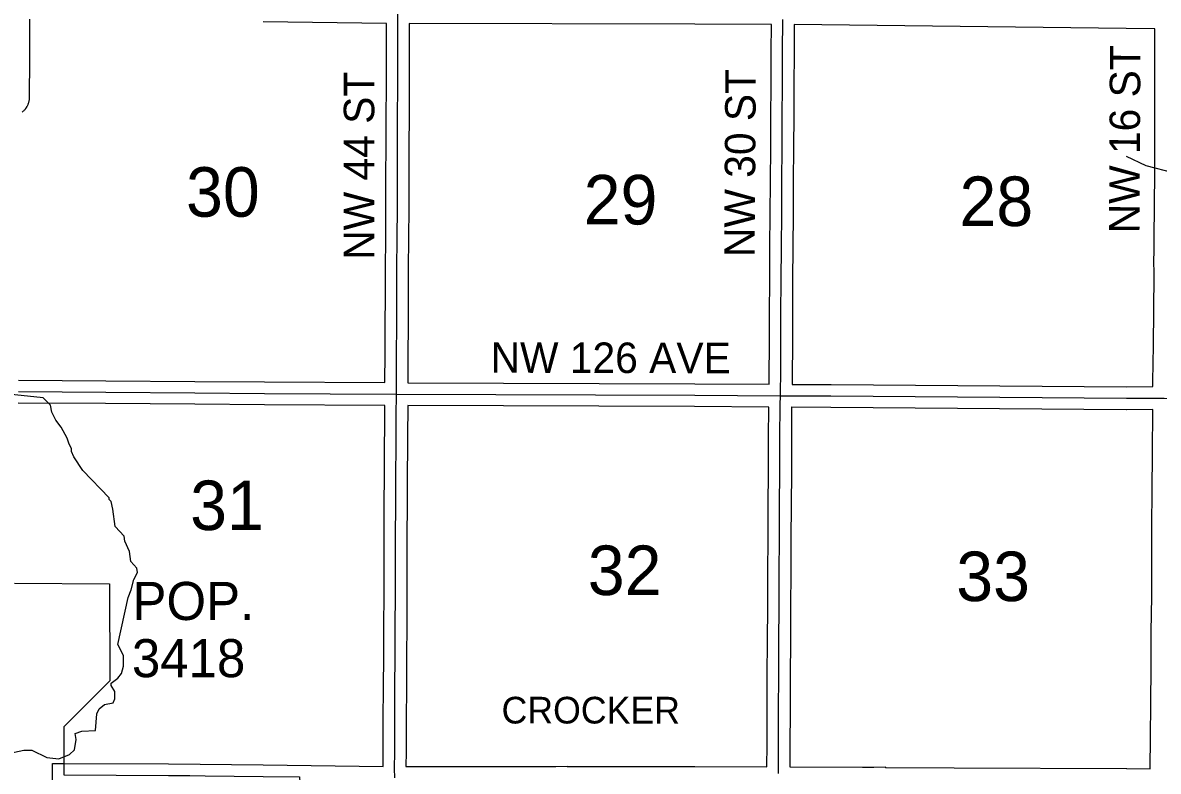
# Model space of a CAD drawing. Extents: x -1403959 to 81668, y -1400582 to 11018.
# Drawn here: x 6804.9 to 7093.1, y 9509.5 to 9699.5 of the extents above; entities that cross this region are included whole.
import ezdxf

# ---------------------------------------------------------------- set-up
doc = ezdxf.new("R2010")
doc.units = 0
for name, color, linetype in [('tdCiCoBndryTxt', 7, 'Continuous'), ('tdCiMapFrame', 7, 'Continuous'), ('tdCiRRCL', 7, 'Continuous'), ('tdCiSectLine', 7, 'Continuous'), ('tdCoSectLinePart', 7, 'Continuous'), ('tdCoSectNmbr', 7, 'Continuous'), ('tdCoShieldCoRte', 7, 'Continuous'), ('tdCoStrucSecCoName', 7, 'Continuous'), ('tdCoSurfBitum', 7, 'Continuous')]:
    doc.layers.add(name, color=color, linetype=linetype)

msp = doc.modelspace()

# ---------------------------------------------------------------- linework, layer by layer
at = {"layer": 'tdCiCoBndryTxt'}
for points in [[(6899.3, 9507.82), (6899.25, 9510.24), (6899.3, 9514.47), (6899.32, 9522.66), (6899.37, 9530.78), (6899.41, 9538.64), (6899.46, 9546.64), (6899.5, 9553.95), (6899.49, 9561.98), (6899.5, 9569.19), (6899.56, 9577.04), (6899.6, 9584.7), (6899.65, 9591.92), (6899.66, 9596.95), (6899.71, 9599.82), (6899.73, 9605.26), (6899.73, 9608.45), (6899.77, 9615.27), (6899.81, 9622.74), (6899.86, 9630.06), (6899.86, 9636.98), (6899.93, 9644.89), (6899.98, 9652.41), (6899.98, 9660.44), (6900.01, 9668.26), (6900.05, 9675.8), (6900.08, 9683.05), (6900.08, 9690.44), (6900.1, 9698.77), (6900.12, 9702.18)], [(6803.79, 9605.89), (6825.95, 9605.74), (6848.57, 9605.59), (6866.25, 9605.44), (6899.63, 9605.26)], [(6899.63, 9605.26), (6899.73, 9605.26), (6975.44, 9604.97), (6997.14, 9604.83), (6997.19, 9604.83), (7010.03, 9604.77), (7085, 9604.19), (7094.55, 9604.26), (7094.62, 9604.26), (7118.74, 9604.17), (7165.64, 9603.98), (7191.74, 9603.86), (7216, 9603.5)]]:
    msp.add_lwpolyline(points, dxfattribs=at)
at = {"layer": 'tdCiMapFrame'}
msp.add_lwpolyline([(6996.67, 9508.97), (6996.71, 9516.21), (6996.74, 9524.83), (6996.77, 9533.99), (6996.81, 9542.42), (6996.86, 9551.34), (6996.9, 9559.95), (6996.97, 9568.57), (6997, 9576.97), (6997.06, 9585.54), (6997.08, 9594.09), (6997.15, 9602.52), (6997.19, 9604.83), (6997.22, 9606.43), (6997.28, 9609.98), (6997.32, 9617.84), (6997.33, 9625.81), (6997.37, 9634.1), (6997.46, 9642.64), (6997.52, 9650.89), (6997.55, 9659.2), (6997.63, 9667.84), (6997.66, 9675.86), (6997.71, 9683.3), (6997.75, 9692.1), (6997.82, 9700.34)], dxfattribs=at)
at = {"layer": 'tdCiRRCL'}
msp.add_lwpolyline([(6802.77, 9557.25), (6826.88, 9557.07), (6826.98, 9532.45), (6815.29, 9520.76), (6815.34, 9508.61), (6841.89, 9508.48), (6847.35, 9508.42), (6851.22, 9508.38), (6865.92, 9508.21), (6875.12, 9508.11), (6877.17, 9473.33), (6794.38, 9474.58)], dxfattribs=at)
at = {"layer": 'tdCiSectLine'}
for points in [[(6806.59, 9700.42), (6806.59, 9689.78), (6806.59, 9689.77), (6806.57, 9681.01), (6806.56, 9680.86), (6806.52, 9680.07), (6806.52, 9680.04), (6806.5, 9679.85), (6806.47, 9679.66), (6806.43, 9679.47), (6806.4, 9679.38), (6806.26, 9678.9), (6806.23, 9678.81), (6806.16, 9678.64), (6806.08, 9678.46), (6805.99, 9678.3), (6805.97, 9678.25), (6805.72, 9677.84), (6805.64, 9677.72), (6805.53, 9677.56), (6805.41, 9677.42), (6805.28, 9677.28), (6805.14, 9677.15), (6805.04, 9677.07), (6804.73, 9676.82)], [(6896.83, 9608.18), (6896.83, 9608.45), (6896.83, 9608.46), (6896.87, 9615.28), (6896.91, 9622.75), (6896.91, 9622.76), (6896.96, 9630.07), (6896.96, 9636.98), (6896.96, 9637), (6897.02, 9644.91), (6897.08, 9652.42), (6897.08, 9660.44), (6897.08, 9660.45), (6897.11, 9668.27), (6897.11, 9668.27), (6897.15, 9675.82), (6897.18, 9683.06), (6897.18, 9690.45), (6897.18, 9690.45), (6897.2, 9698.78), (6897.2, 9698.79), (6897.2, 9699.29), (6897.2, 9699.32), (6865.9, 9699.73)], [(6994.34, 9607.75), (6994.38, 9610.01), (6994.42, 9617.85), (6994.43, 9625.81), (6994.43, 9625.82), (6994.47, 9634.11), (6994.47, 9634.13), (6994.55, 9642.66), (6994.62, 9650.91), (6994.65, 9659.21), (6994.65, 9659.23), (6994.73, 9667.86), (6994.76, 9675.87), (6994.76, 9675.88), (6994.81, 9683.32), (6994.85, 9692.11), (6994.85, 9692.12), (6994.91, 9699.09), (6975.47, 9699.15), (6903.01, 9699.27), (6903, 9699.27), (6903, 9698.76), (6902.98, 9690.44), (6902.98, 9683.05), (6902.98, 9683.04), (6902.95, 9675.79), (6902.95, 9675.79), (6902.91, 9668.24), (6902.88, 9660.43), (6902.88, 9652.41), (6902.88, 9652.39), (6902.83, 9644.87), (6902.83, 9644.87), (6902.76, 9636.97), (6902.76, 9630.06), (6902.76, 9630.04), (6902.71, 9622.72), (6902.67, 9615.25), (6902.67, 9615.25), (6902.63, 9608.43), (6902.63, 9608.15), (6975.46, 9607.87), (6975.46, 9607.87), (6994.34, 9607.75)], [(7085, 9607.09), (7091.73, 9607.14), (7091.73, 9607.17), (7091.74, 9607.17), (7091.74, 9607.18), (7091.75, 9608.46), (7091.75, 9608.48), (7091.86, 9617.58), (7091.93, 9626.43), (7091.93, 9626.43), (7092.01, 9635.56), (7092, 9639.44), (7092, 9639.45), (7092, 9639.5), (7092.03, 9641.09), (7092.09, 9644.66), (7092.16, 9653.2), (7092.2, 9661.43), (7092.19, 9670.42), (7092.19, 9670.42), (7092.19, 9670.43), (7092.22, 9688.92), (7092.22, 9688.93), (7092.26, 9697.9), (7092.26, 9697.93), (7084.95, 9698.06), (7000.71, 9699.05), (7000.66, 9692.08), (7000.61, 9683.29), (7000.61, 9683.28), (7000.56, 9675.84), (7000.53, 9667.83), (7000.53, 9667.82), (7000.45, 9659.19), (7000.42, 9650.88), (7000.42, 9650.87), (7000.36, 9642.61), (7000.36, 9642.61), (7000.28, 9634.08), (7000.24, 9625.8), (7000.22, 9617.84), (7000.22, 9617.83), (7000.18, 9609.97), (7000.18, 9609.94), (7000.14, 9607.72), (7010.04, 9607.68), (7010.05, 9607.68), (7085, 9607.09)], [(6803.81, 9608.79), (6825.97, 9608.64), (6848.59, 9608.49), (6848.59, 9608.49), (6866.27, 9608.34), (6896.83, 9608.18)], [(6812.43, 9505.72), (6812.45, 9511.53), (6815.36, 9511.51), (6841.91, 9511.38), (6841.93, 9511.38), (6865.95, 9511.12), (6865.95, 9511.12), (6896.36, 9510.75), (6896.4, 9514.49), (6896.41, 9522.66), (6896.41, 9522.68), (6896.47, 9530.79), (6896.51, 9538.66), (6896.51, 9538.66), (6896.56, 9546.66), (6896.6, 9553.96), (6896.59, 9561.97), (6896.59, 9561.98), (6896.59, 9561.98), (6896.59, 9569.19), (6896.59, 9569.22), (6896.66, 9577.06), (6896.7, 9584.72), (6896.7, 9584.72), (6896.75, 9591.93), (6896.76, 9596.95), (6896.76, 9597), (6896.81, 9599.85), (6896.82, 9602.36), (6896.82, 9602.37), (6896.81, 9602.37), (6896.81, 9602.37), (6866.24, 9602.54), (6866.23, 9602.54), (6848.54, 9602.69), (6825.93, 9602.84), (6825.93, 9602.84), (6803.78, 9602.99)], [(6993.74, 9510.66), (6993.74, 9510.67), (6993.78, 9510.67), (6993.81, 9516.22), (6993.84, 9524.84), (6993.87, 9534), (6993.87, 9534.01), (6993.91, 9542.44), (6993.96, 9551.35), (6993.96, 9551.36), (6994, 9559.96), (6994, 9559.97), (6994.07, 9568.59), (6994.09, 9576.98), (6994.09, 9576.99), (6994.16, 9585.55), (6994.18, 9594.1), (6994.18, 9594.11), (6994.24, 9601.95), (6975.43, 9602.07), (6902.62, 9602.34), (6902.62, 9599.81), (6902.62, 9599.76), (6902.56, 9596.92), (6902.55, 9591.91), (6902.55, 9591.9), (6902.5, 9584.69), (6902.46, 9577.03), (6902.46, 9577.02), (6902.4, 9569.18), (6902.39, 9561.98), (6902.4, 9553.95), (6902.4, 9553.95), (6902.4, 9553.93), (6902.36, 9546.62), (6902.36, 9546.62), (6902.31, 9538.63), (6902.27, 9530.76), (6902.27, 9530.76), (6902.22, 9522.64), (6902.2, 9514.47), (6902.2, 9514.44), (6902.16, 9510.72), (6937.37, 9510.75), (6937.37, 9510.75), (6940.23, 9510.75), (6943.09, 9510.82), (6943.09, 9510.75), (6943.16, 9510.75), (6943.16, 9510.75), (6975.49, 9510.7), (6975.5, 9510.7), (6993.74, 9510.66)], [(7091.05, 9510.17), (7091.13, 9518.17), (7091.2, 9526.68), (7091.25, 9536), (7091.25, 9536), (7091.32, 9544.93), (7091.32, 9544.94), (7091.42, 9553.86), (7091.43, 9562.5), (7091.43, 9562.52), (7091.49, 9571.59), (7091.49, 9571.59), (7091.56, 9580.84), (7091.61, 9590.13), (7091.61, 9590.14), (7091.7, 9601.34), (7085.02, 9601.29), (7085, 9601.29), (7084.97, 9601.29), (7010.01, 9601.87), (7000.07, 9601.92), (7000.07, 9601.91), (7000.04, 9601.91), (6999.98, 9594.08), (6999.97, 9585.53), (6999.97, 9585.51), (6999.9, 9576.95), (6999.87, 9568.56), (6999.87, 9568.55), (6999.8, 9559.93), (6999.76, 9551.33), (6999.72, 9542.41), (6999.72, 9542.41), (6999.68, 9533.98), (6999.65, 9524.82), (6999.65, 9524.82), (6999.62, 9516.2), (6999.62, 9516.19), (6999.59, 9510.64), (7018.05, 9510.56), (7018.05, 9510.56), (7020.9, 9510.54), (7023.75, 9510.63), (7023.75, 9510.53), (7023.85, 9510.53), (7023.85, 9510.52), (7041.27, 9510.41), (7085.05, 9510.23), (7085.07, 9510.23), (7091.05, 9510.17)]]:
    msp.add_lwpolyline(points, dxfattribs=at)
at = {"layer": 'tdCoSurfBitum'}
for points in [[(7084.94, 9665.68), (7089.97, 9663.23), (7097.14, 9661.38)], [(6797.26, 9513.21), (6805.2, 9514.87), (6807.18, 9514.87), (6811, 9513.03), (6814.05, 9512.72), (6816.8, 9513.78), (6818.03, 9515), (6818.49, 9517.59), (6818.19, 9519.12), (6819.87, 9519.72), (6823.38, 9519.87), (6823.69, 9524.14), (6824.31, 9525.36), (6825.68, 9526.43), (6827.82, 9526.88), (6828.28, 9527.95), (6828.29, 9529.78), (6827.37, 9531.31), (6827.37, 9531.92), (6829.06, 9533.14), (6829.98, 9534.36), (6830.44, 9536.19), (6830.44, 9538.94), (6829.07, 9541.69), (6831.69, 9553.59), (6832.46, 9555.57), (6833.08, 9558.16), (6834, 9559.99), (6833.85, 9561.06), (6832.32, 9562.75), (6832.02, 9565.34), (6830.81, 9567.94), (6830.66, 9569.16), (6828.37, 9571.61), (6827.77, 9576.04), (6827.32, 9578.02), (6826.86, 9578.48), (6826.86, 9578.94), (6820.16, 9585.82), (6817.87, 9589.34), (6817.26, 9590.72), (6817.27, 9591.48), (6816.66, 9592.55), (6816.2, 9594.08), (6814.68, 9596.83), (6813.31, 9598.66), (6812.25, 9600.65), (6811.94, 9602.48), (6810.12, 9604.32), (6801.26, 9605.25)]]:
    msp.add_lwpolyline(points, dxfattribs=at)

# ---------------------------------------------------------------- texts
at = {"layer": 'tdCoSectLinePart'}
for s, rotation, p in [('30', 359.9928, (6846.35, 9650.27)), ('29', 359.9936, (6947.27, 9648.3)), ('28', 359.9943, (7042.64, 9647.91)), ('31', 359.9928, (6847.39, 9570.74)), ('32', 359.9936, (6948.31, 9554.25)), ('33', 359.9943, (7041.82, 9552.71))]:
    msp.add_text(s, height=12.575, rotation=rotation, dxfattribs=at).set_placement(p)
at = {"layer": 'tdCoSectNmbr'}
for s, rotation, p in [('NW 16 ST', 89.704, (7088.32, 9646.04)), ('NW 44 ST', 90, (6894.12, 9639.35)), ('NW 30 ST', 89.6128, (6990.65, 9640.01)), ('NW 126 AVE', 359.8723, (6923.62, 9610.67))]:
    msp.add_text(s, height=7.738, rotation=rotation, dxfattribs=at).set_placement(p)
at = {"layer": 'tdCoShieldCoRte'}
for s, p in [('POP.', (6832.74, 9547.91)), ('3418', (6832.61, 9533.4))]:
    msp.add_text(s, height=9.673, rotation=359.9944, dxfattribs=at).set_placement(p)
at = {"layer": 'tdCoStrucSecCoName'}
msp.add_text('CROCKER', height=6.771, rotation=359.9936, dxfattribs=at).set_placement((6926.42, 9521.65))
msp.add_text('CROCKER', height=6.771, rotation=359.9936, dxfattribs=at).set_placement((6926.42, 9521.65))

doc.saveas('drawing.dxf')
